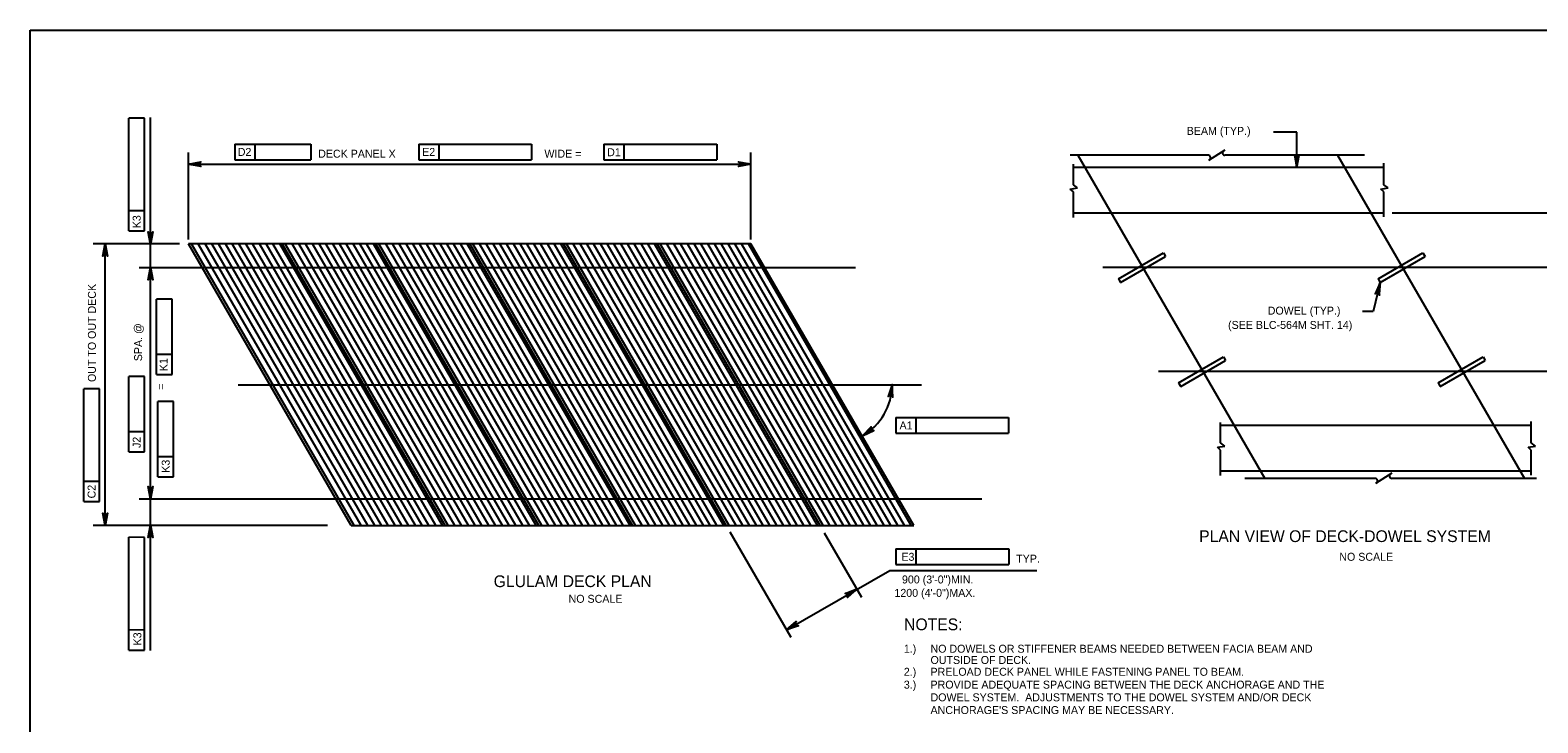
# Model space of a CAD drawing. Extents: x 638175 to 640495, y 294277 to 298435.
# Drawn here: x 639316 to 639885, y 295189 to 295450 of the extents above; entities that cross this region are included whole.
import ezdxf

# ---------------------------------------------------------------- set-up
doc = ezdxf.new("R2010")
doc.units = 0
for name, color, linetype in [('2', 7, 'Continuous'), ('3', 7, 'Continuous'), ('4', 7, 'Continuous'), ('5', 7, 'Continuous')]:
    doc.layers.add(name, color=color, linetype=linetype)

# ---------------------------------------------------------------- blocks, each defined once
blk = doc.blocks.new('D')
at = {"layer": '3'}
for p, q in [((-0.48575, 0.574125), (-0.574125, 0.48575)), ((0.52325, -0.6115), (-0.574125, 0.48575)), ((0.6115, -0.52325), (-0.48575, 0.574125)), ((0.6115, -0.52325), (0.52325, -0.6115))]:
    blk.add_line(p, q, dxfattribs=at)

msp = doc.modelspace()

# ---------------------------------------------------------------- linework, layer by layer
at = {"layer": '2'}
for p, q in [((639316.46, 294886.46), (639316.46, 295450.46)), ((639316.46, 295450.46), (640102.46, 295450.46)), ((639711.33, 295403.27), (639781.81, 295281.34)), ((639809.17, 295403.27), (639879.65, 295281.34)), ((639588.1, 295369.86), (639376.13, 295369.86)), ((639437.5, 295263.56), (639376.13, 295369.86)), ((639472.83, 295263.56), (639411.46, 295369.86)), ((639508.16, 295263.56), (639446.79, 295369.86)), ((639543.49, 295263.56), (639482.11, 295369.86)), ((639578.81, 295263.56), (639517.44, 295369.86)), ((639614.14, 295263.56), (639552.77, 295369.86)), ((639649.47, 295263.56), (639588.1, 295369.86)), ((639437.5, 295263.56), (639649.47, 295263.56))]:
    msp.add_line(p, q, dxfattribs=at)
at = {"layer": '3'}
for p, q in [((639760.54, 295403.27), (639708.46, 295403.27)), ((639766.68, 295405.2), (639760.52, 295401.33)), ((639819.29, 295403.27), (639766.75, 295403.27)), ((639709.61, 295392.11), (639709.61, 295399.84)), ((639826.68, 295398.65), (639709.61, 295398.65)), ((639826.68, 295392.11), (639826.68, 295400.21)), ((639708.39, 295390.5), (639711.15, 295390.92)), ((639709.61, 295389.4), (639708.39, 295390.5)), ((639711.15, 295390.92), (639709.61, 295392.11)), ((639709.61, 295379.79), (639709.61, 295389.4)), ((639825.46, 295390.5), (639828.22, 295390.92)), ((639826.68, 295389.4), (639825.46, 295390.5)), ((639828.22, 295390.92), (639826.68, 295392.11)), ((639826.68, 295379.98), (639826.68, 295389.4)), ((639709.61, 295381.52), (639826.68, 295381.52)), ((639720.78, 295361.01), (639902.09, 295361.04)), ((639833.99, 295360.33), (639833.2, 295361.69)), ((639741.66, 295321.77), (639902.09, 295321.8)), ((639856.67, 295321.09), (639855.88, 295322.45)), ((639765.11, 295294.74), (639765.11, 295302.46)), ((639882.18, 295301.27), (639765.11, 295301.27)), ((639882.18, 295294.74), (639882.18, 295302.84)), ((639763.9, 295293.12), (639766.65, 295293.55)), ((639765.11, 295292.03), (639763.9, 295293.12)), ((639766.65, 295293.55), (639765.11, 295294.74)), ((639880.97, 295293.12), (639883.72, 295293.55)), ((639882.18, 295292.03), (639880.97, 295293.12)), ((639883.72, 295293.55), (639882.18, 295294.74)), ((639765.11, 295282.42), (639765.11, 295292.03)), ((639882.18, 295282.61), (639882.18, 295292.03)), ((639765.11, 295284.15), (639882.18, 295284.15)), ((639823.44, 295281.34), (639774.29, 295281.34)), ((639829.59, 295283.27), (639823.43, 295279.4)), ((639884.14, 295281.34), (639829.66, 295281.34))]:
    msp.add_line(p, q, dxfattribs=at)
for centre, start, end in [((639760.45, 295402.36), 302.1328, 84.6714), ((639766.75, 295404.18), 120, 270), ((639823.36, 295280.43), 302.1328, 84.6714), ((639829.66, 295282.25), 120, 270)]:
    msp.add_arc(centre, 0.909, start, end, dxfattribs=at)
at = {"layer": '4'}
for p, q in [((639359.57, 295417.21), (639353.66, 295417.22)), ((639353.66, 295382.26), (639353.66, 295417.22)), ((639359.57, 295374.69), (639359.57, 295417.21)), ((639361.87, 295216.48), (639361.87, 295417.45)), ((639793.8, 295411.98), (639785, 295411.98)), ((639393.62, 295407.46), (639401.18, 295407.46)), ((639393.62, 295407.46), (639393.62, 295401.56)), ((639401.18, 295407.46), (639401.18, 295401.56)), ((639401.18, 295407.46), (639422.28, 295407.46)), ((639422.28, 295407.46), (639422.28, 295401.56)), ((639462.89, 295407.46), (639470.45, 295407.46)), ((639462.89, 295407.46), (639462.89, 295401.56)), ((639470.45, 295407.46), (639470.45, 295401.56)), ((639470.45, 295407.46), (639505.41, 295407.46)), ((639505.41, 295407.46), (639505.41, 295401.56)), ((639532.67, 295407.46), (639532.67, 295401.56)), ((639532.67, 295407.46), (639540.23, 295407.46)), ((639540.23, 295407.46), (639540.23, 295401.56)), ((639540.23, 295407.46), (639575.19, 295407.46)), ((639575.19, 295407.46), (639575.19, 295401.56)), ((639376.13, 295371.42), (639376.13, 295404.34)), ((639393.62, 295401.56), (639422.28, 295401.56)), ((639462.89, 295401.56), (639505.41, 295401.56)), ((639532.67, 295401.56), (639575.19, 295401.56)), ((639588.1, 295371.42), (639588.1, 295404.34)), ((639376.13, 295399.84), (639588.1, 295399.84)), ((639353.66, 295374.7), (639353.66, 295382.26)), ((639359.57, 295382.25), (639353.66, 295382.26)), ((639829.73, 295381.52), (639930.77, 295381.52)), ((639353.66, 295374.7), (639359.57, 295374.69)), ((639372.7, 295369.86), (639340.19, 295369.86)), ((639344.69, 295263.56), (639344.69, 295369.86)), ((639357.58, 295360.89), (639627.48, 295360.89)), ((639369.92, 295348.99), (639364.02, 295348.99)), ((639364.02, 295327.99), (639364.02, 295348.99)), ((639369.92, 295320.58), (639369.92, 295348.99)), ((639822.65, 295344.3), (639818.63, 295344.3)), ((639369.92, 295328.14), (639364.02, 295328.15)), ((639364.02, 295320.59), (639364.02, 295327.99)), ((639359.57, 295319.82), (639353.66, 295319.82)), ((639353.66, 295298.98), (639353.66, 295319.82)), ((639359.57, 295291.41), (639359.57, 295319.82)), ((639364.02, 295320.59), (639369.92, 295320.58)), ((639394.8, 295316.71), (639652.41, 295316.71)), ((639342.55, 295315.14), (639336.64, 295315.14)), ((639336.64, 295280.18), (639336.64, 295315.14)), ((639342.55, 295272.62), (639342.55, 295315.14)), ((639364.58, 295281.91), (639364.58, 295310.31)), ((639370.48, 295310.31), (639364.58, 295310.31)), ((639370.48, 295281.9), (639370.48, 295310.31)), ((639642.67, 295304.3), (639650.23, 295304.3)), ((639642.67, 295304.3), (639642.67, 295298.4)), ((639650.23, 295304.3), (639650.23, 295298.4)), ((639650.23, 295304.3), (639685.19, 295304.3)), ((639685.19, 295304.3), (639685.19, 295298.4)), ((639353.66, 295291.42), (639353.66, 295298.98)), ((639359.57, 295298.97), (639353.66, 295298.98)), ((639642.67, 295298.4), (639685.19, 295298.4)), ((639353.66, 295291.42), (639359.57, 295291.41)), ((639370.48, 295289.46), (639364.58, 295289.47)), ((639364.58, 295281.91), (639370.48, 295281.9)), ((639336.64, 295272.62), (639336.64, 295280.18)), ((639342.55, 295280.18), (639336.64, 295280.18)), ((639336.64, 295272.62), (639342.55, 295272.62)), ((639357.58, 295273.62), (639675.08, 295273.62)), ((639428.56, 295263.56), (639340.19, 295263.56)), ((639359.57, 295259.12), (639353.66, 295259.13)), ((639353.66, 295224.17), (639353.66, 295259.13)), ((639359.57, 295216.6), (639359.57, 295259.12)), ((639580.14, 295261.25), (639603.11, 295221.5)), ((639615.7, 295260.86), (639629.72, 295236.59)), ((639642.74, 295254.73), (639650.3, 295254.73)), ((639642.74, 295254.73), (639642.74, 295248.83)), ((639650.3, 295254.73), (639650.3, 295248.83)), ((639650.3, 295254.73), (639685.26, 295254.73)), ((639685.26, 295254.73), (639685.26, 295248.83)), ((639642.74, 295248.83), (639685.26, 295248.83)), ((639601.54, 295224.22), (639640.41, 295246.67)), ((639640.4, 295246.67), (639695.86, 295246.67)), ((639353.66, 295216.61), (639353.66, 295224.17)), ((639359.57, 295224.16), (639353.66, 295224.17)), ((639353.66, 295216.61), (639359.57, 295216.6))]:
    msp.add_line(p, q, dxfattribs=at)
for points in [[(639793.8, 295398.65), (639793.8, 295411.98)], [(639376.13, 295399.84), (639380.79, 295400.71), (639380.43, 295400.46), (639380.25, 295400.15), (639380.19, 295399.84), (639380.25, 295399.52), (639380.43, 295399.21), (639380.79, 295398.96), (639376.13, 295399.84), (639380.43, 295399.21), (639380.25, 295399.52), (639376.13, 295399.84), (639380.19, 295399.84), (639380.25, 295400.15), (639376.13, 295399.84), (639380.43, 295400.46)], [(639588.1, 295399.84), (639583.44, 295398.96), (639583.8, 295399.21), (639583.98, 295399.52), (639584.04, 295399.84), (639583.98, 295400.15), (639583.8, 295400.46), (639583.44, 295400.71), (639588.1, 295399.84), (639583.8, 295400.46), (639583.98, 295400.15), (639588.1, 295399.84), (639584.04, 295399.84), (639583.98, 295399.52), (639588.1, 295399.84), (639583.8, 295399.21)], [(639793.8, 295398.65), (639794.67, 295403.31), (639794.42, 295402.95), (639794.11, 295402.76), (639793.8, 295402.71), (639793.48, 295402.76), (639793.17, 295402.95), (639792.92, 295403.31), (639793.8, 295398.65), (639793.17, 295402.95), (639793.48, 295402.76), (639793.8, 295398.65), (639793.8, 295402.71), (639794.11, 295402.76), (639793.8, 295398.65), (639794.42, 295402.95)], [(639361.87, 295369.74), (639360.99, 295374.4), (639361.24, 295374.04), (639361.55, 295373.86), (639361.87, 295373.8), (639362.18, 295373.86), (639362.49, 295374.04), (639362.74, 295374.4), (639361.87, 295369.74), (639362.49, 295374.04), (639362.18, 295373.86), (639361.87, 295369.74), (639361.87, 295373.8), (639361.55, 295373.86), (639361.87, 295369.74), (639361.24, 295374.04)], [(639344.69, 295369.86), (639345.57, 295365.2), (639345.32, 295365.56), (639345.01, 295365.74), (639344.69, 295365.8), (639344.38, 295365.74), (639344.07, 295365.56), (639343.82, 295365.2), (639344.69, 295369.86), (639344.07, 295365.56), (639344.38, 295365.74), (639344.69, 295369.86), (639344.69, 295365.8), (639345.01, 295365.74), (639344.69, 295369.86), (639345.32, 295365.56)], [(639361.87, 295360.89), (639362.74, 295356.23), (639362.49, 295356.59), (639362.18, 295356.78), (639361.87, 295356.83), (639361.55, 295356.78), (639361.24, 295356.59), (639360.99, 295356.23), (639361.87, 295360.89), (639361.24, 295356.59), (639361.55, 295356.78), (639361.87, 295360.89), (639361.87, 295356.83), (639362.18, 295356.78), (639361.87, 295360.89), (639362.49, 295356.59)], [(639825.23, 295355.27), (639822.65, 295344.3)], [(639825.23, 295355.27), (639823.32, 295350.93), (639823.64, 295351.22), (639823.99, 295351.33), (639824.3, 295351.31), (639824.6, 295351.19), (639824.86, 295350.94), (639825.02, 295350.53), (639825.23, 295355.27), (639824.86, 295350.94), (639824.6, 295351.19), (639825.23, 295355.27), (639824.3, 295351.31), (639823.99, 295351.33), (639825.23, 295355.27), (639823.64, 295351.22)], [(639641.3, 295316.73), (639639.85, 295312.22), (639640.14, 295312.54), (639640.48, 295312.69), (639640.79, 295312.7), (639641.1, 295312.61), (639641.38, 295312.39), (639641.59, 295312), (639641.3, 295316.73), (639641.38, 295312.39), (639641.1, 295312.61), (639641.3, 295316.73), (639640.79, 295312.7), (639640.48, 295312.69), (639641.3, 295316.73), (639640.14, 295312.54)], [(639630.17, 295297.4), (639634.45, 295299.44), (639634.01, 295299.43), (639633.68, 295299.57), (639633.45, 295299.8), (639633.31, 295300.08), (639633.28, 295300.44), (639633.42, 295300.85), (639630.17, 295297.4), (639633.28, 295300.44), (639633.31, 295300.08), (639630.17, 295297.4), (639633.45, 295299.8), (639633.68, 295299.57), (639630.17, 295297.4), (639634.01, 295299.43)], [(639361.87, 295273.62), (639360.99, 295278.28), (639361.24, 295277.92), (639361.55, 295277.73), (639361.87, 295277.68), (639362.18, 295277.73), (639362.49, 295277.92), (639362.74, 295278.28), (639361.87, 295273.62), (639362.49, 295277.92), (639362.18, 295277.73), (639361.87, 295273.62), (639361.87, 295277.68), (639361.55, 295277.73), (639361.87, 295273.62), (639361.24, 295277.92)], [(639344.69, 295263.56), (639343.82, 295268.22), (639344.07, 295267.86), (639344.38, 295267.68), (639344.69, 295267.62), (639345.01, 295267.68), (639345.32, 295267.86), (639345.57, 295268.22), (639344.69, 295263.56), (639345.32, 295267.86), (639345.01, 295267.68), (639344.69, 295263.56), (639344.69, 295267.62), (639344.38, 295267.68), (639344.69, 295263.56), (639344.07, 295267.86)], [(639361.87, 295263.67), (639362.74, 295259.01), (639362.49, 295259.37), (639362.18, 295259.56), (639361.87, 295259.61), (639361.55, 295259.56), (639361.24, 295259.37), (639360.99, 295259.01), (639361.87, 295263.67), (639361.24, 295259.37), (639361.55, 295259.56), (639361.87, 295263.67), (639361.87, 295259.61), (639362.18, 295259.56), (639361.87, 295263.67), (639362.49, 295259.37)], [(639628.03, 295239.52), (639624.43, 295236.43), (639624.62, 295236.83), (639624.62, 295237.19), (639624.51, 295237.49), (639624.31, 295237.73), (639623.99, 295237.91), (639623.56, 295237.95), (639628.03, 295239.52), (639623.99, 295237.91), (639624.31, 295237.73), (639628.03, 295239.52), (639624.51, 295237.49), (639624.62, 295237.19), (639628.03, 295239.52), (639624.62, 295236.83)], [(639601.54, 295224.22), (639605.14, 295227.31), (639604.96, 295226.91), (639604.95, 295226.55), (639605.06, 295226.25), (639605.26, 295226.01), (639605.58, 295225.83), (639606.02, 295225.79), (639601.54, 295224.22), (639605.58, 295225.83), (639605.26, 295226.01), (639601.54, 295224.22), (639605.06, 295226.25), (639604.95, 295226.55), (639601.54, 295224.22), (639604.96, 295226.91)]]:
    msp.add_lwpolyline(points, dxfattribs=at)
for points in [[(639793.8, 295398.65), (639793.76, 295398.76), (639793.82, 295398.76)], [(639825.23, 295355.27), (639825.24, 295355.15), (639825.18, 295355.16)]]:
    msp.add_lwpolyline(points, close=True, dxfattribs=at)
msp.add_arc((639619.02, 295316.71), 22.28, 299.9994, 0.0006, dxfattribs=at)
at = {"layer": '5'}
for p, q in [((639438.63, 295263.56), (639377.26, 295369.86)), ((639441.19, 295263.56), (639379.81, 295369.86)), ((639443.74, 295263.56), (639382.37, 295369.86)), ((639446.3, 295263.56), (639384.93, 295369.86)), ((639448.86, 295263.56), (639387.49, 295369.86)), ((639451.41, 295263.56), (639390.04, 295369.86)), ((639453.97, 295263.56), (639392.6, 295369.86)), ((639456.53, 295263.56), (639395.16, 295369.86)), ((639459.09, 295263.56), (639397.71, 295369.86)), ((639461.64, 295263.56), (639400.27, 295369.86)), ((639464.2, 295263.56), (639402.83, 295369.86)), ((639466.76, 295263.56), (639405.39, 295369.86)), ((639469.31, 295263.56), (639407.94, 295369.86)), ((639471.87, 295263.56), (639410.5, 295369.86)), ((639473.96, 295263.56), (639412.58, 295369.86)), ((639476.51, 295263.56), (639415.14, 295369.86)), ((639479.07, 295263.56), (639417.7, 295369.86)), ((639481.63, 295263.56), (639420.26, 295369.86)), ((639484.19, 295263.56), (639422.81, 295369.86)), ((639486.74, 295263.56), (639425.37, 295369.86)), ((639489.3, 295263.56), (639427.93, 295369.86)), ((639491.86, 295263.56), (639430.48, 295369.86)), ((639494.41, 295263.56), (639433.04, 295369.86)), ((639496.97, 295263.56), (639435.6, 295369.86)), ((639499.53, 295263.56), (639438.16, 295369.86)), ((639502.09, 295263.56), (639440.71, 295369.86)), ((639504.64, 295263.56), (639443.27, 295369.86)), ((639507.2, 295263.56), (639445.83, 295369.86)), ((639509.28, 295263.56), (639447.91, 295369.86)), ((639511.84, 295263.56), (639450.47, 295369.86)), ((639514.4, 295263.56), (639453.03, 295369.86)), ((639516.96, 295263.56), (639455.58, 295369.86)), ((639519.51, 295263.56), (639458.14, 295369.86)), ((639522.07, 295263.56), (639460.7, 295369.86)), ((639524.63, 295263.56), (639463.25, 295369.86)), ((639527.18, 295263.56), (639465.81, 295369.86)), ((639529.74, 295263.56), (639468.37, 295369.86)), ((639532.3, 295263.56), (639470.93, 295369.86)), ((639534.86, 295263.56), (639473.48, 295369.86)), ((639537.41, 295263.56), (639476.04, 295369.86)), ((639539.97, 295263.56), (639478.6, 295369.86)), ((639542.53, 295263.56), (639481.16, 295369.86)), ((639544.61, 295263.56), (639483.24, 295369.86)), ((639547.17, 295263.56), (639485.8, 295369.86)), ((639549.73, 295263.56), (639488.36, 295369.86)), ((639552.28, 295263.56), (639490.91, 295369.86)), ((639554.84, 295263.56), (639493.47, 295369.86)), ((639557.4, 295263.56), (639496.03, 295369.86)), ((639559.96, 295263.56), (639498.58, 295369.86)), ((639562.51, 295263.56), (639501.14, 295369.86)), ((639565.07, 295263.56), (639503.7, 295369.86)), ((639567.63, 295263.56), (639506.26, 295369.86)), ((639570.18, 295263.56), (639508.81, 295369.86)), ((639572.74, 295263.56), (639511.37, 295369.86)), ((639575.3, 295263.56), (639513.93, 295369.86)), ((639577.86, 295263.56), (639516.48, 295369.86)), ((639579.94, 295263.56), (639518.57, 295369.86)), ((639582.5, 295263.56), (639521.13, 295369.86)), ((639585.06, 295263.56), (639523.68, 295369.86)), ((639587.61, 295263.56), (639526.24, 295369.86)), ((639590.17, 295263.56), (639528.8, 295369.86)), ((639592.73, 295263.56), (639531.36, 295369.86)), ((639595.28, 295263.56), (639533.91, 295369.86)), ((639597.84, 295263.56), (639536.47, 295369.86)), ((639600.4, 295263.56), (639539.03, 295369.86)), ((639602.96, 295263.56), (639541.58, 295369.86)), ((639605.51, 295263.56), (639544.14, 295369.86)), ((639608.07, 295263.56), (639546.7, 295369.86)), ((639610.63, 295263.56), (639549.26, 295369.86)), ((639613.18, 295263.56), (639551.81, 295369.86)), ((639615.27, 295263.56), (639553.9, 295369.86)), ((639617.83, 295263.56), (639556.46, 295369.86)), ((639620.38, 295263.56), (639559.01, 295369.86)), ((639622.94, 295263.56), (639561.57, 295369.86)), ((639625.5, 295263.56), (639564.13, 295369.86)), ((639628.06, 295263.56), (639566.68, 295369.86)), ((639630.61, 295263.56), (639569.24, 295369.86)), ((639633.17, 295263.56), (639571.8, 295369.86)), ((639635.73, 295263.56), (639574.36, 295369.86)), ((639638.28, 295263.56), (639576.91, 295369.86)), ((639640.84, 295263.56), (639579.47, 295369.86)), ((639643.4, 295263.56), (639582.03, 295369.86)), ((639645.96, 295263.56), (639584.58, 295369.86)), ((639648.51, 295263.56), (639587.14, 295369.86))]:
    msp.add_line(p, q, dxfattribs=at)

# ---------------------------------------------------------------- block references
at = {"layer": '4', "xscale": 12.59905511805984, "yscale": -12.599055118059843, "rotation": 165.02915150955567}
for p in [(639735.76, 295361.01), (639833.6, 295361.01), (639758.44, 295321.77), (639856.27, 295321.77)]:
    msp.add_blockref('D', p, dxfattribs=at)

# ---------------------------------------------------------------- texts
at = {"layer": '4'}
for s, height, p in [('BEAM (TYP.)', 3, (639752.34, 295410.95)), ('DECK PANEL X', 3, (639425.01, 295402.34)), ('WIDE =', 3, (639510.27, 295402.34)), ('DOWEL (TYP.)', 3, (639782.87, 295343.14)), ('(SEE BLC-564M SHT. 14)', 3, (639767.92, 295337.75)), ('PLAN VIEW OF DECK-DOWEL SYSTEM', 4.4292, (639757.02, 295257.34)), ('NO SCALE', 3, (639809.85, 295250.28)), ('GLULAM DECK PLAN', 4.4292, (639491.15, 295240.34)), ('900 (3\'-0")MIN.', 3, (639645.02, 295241.73)), ('NO SCALE', 3, (639519.38, 295234.43)), ('1200 (4\'-0")MAX.', 3, (639642.18, 295236.67)), ('NOTES:', 4.429, (639645.81, 295224.08)), ('1.)', 3, (639645.72, 295215.6)), ('OUTSIDE OF DECK.', 3, (639655.78, 295211.35)), ('NO DOWELS OR STIFFENER BEAMS NEEDED BETWEEN FACIA BEAM AND ', 3, (639655.78, 295215.6)), ('2.)', 3, (639645.72, 295206.9)), ('PRELOAD DECK PANEL WHILE FASTENING PANEL TO BEAM.', 3, (639655.78, 295206.9)), ('3.)', 3, (639645.72, 295202.05)), ('PROVIDE ADEQUATE SPACING BETWEEN THE DECK ANCHORAGE AND THE ', 3, (639655.78, 295202.05)), ('DOWEL SYSTEM.  ADJUSTMENTS TO THE DOWEL SYSTEM AND/OR DECK', 3, (639655.78, 295197.26)), ("ANCHORAGE'S SPACING MAY BE NECESSARY.", 3, (639655.78, 295192.46))]:
    msp.add_text(s, height=height, dxfattribs=at).set_placement(p)
for s, rotation, p in [('D2', 359.9382, (639394.7, 295403.01)), ('E2', 359.9382, (639464.18, 295403.01)), ('D1', 359.9382, (639533.91, 295402.9)), ('K3', 89.9382, (639358.11, 295375.72)), ('OUT TO OUT DECK', 90, (639341.23, 295317.71)), ('SPA. @', 90, (639358.65, 295325.57)), ('K1', 89.9382, (639368.23, 295321.79)), ('=', 90, (639367.14, 295314.79)), ('A1', 359.9382, (639644.1, 295299.85)), ('J2', 89.9382, (639358.11, 295292.81)), ('K3', 89.9382, (639369.03, 295283.49)), ('C2', 89.9382, (639341.1, 295273.8)), ('E3', 359.9382, (639644.81, 295250.28)), ('TYP.', 359.9382, (639688.07, 295249.58)), ('K3', 89.9382, (639358.35, 295218.35))]:
    msp.add_text(s, height=3, rotation=rotation, dxfattribs=at).set_placement(p)

doc.saveas('drawing.dxf')
